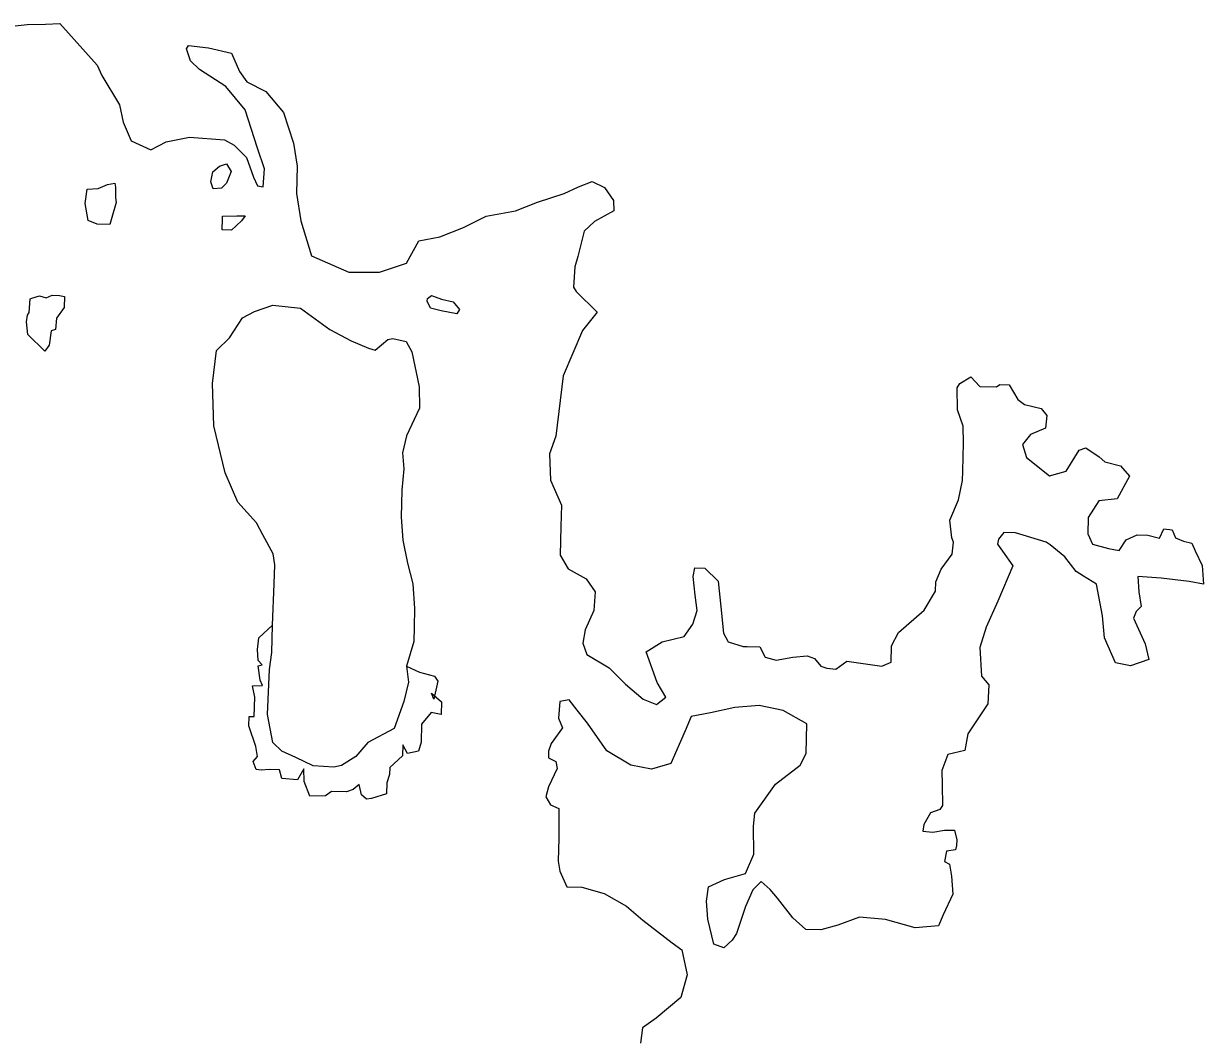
# Model space of a CAD drawing. Extents: x 662444 to 1640468, y 7452018 to 9606170.
# Drawn here: x 1199515 to 1214969, y 8572624 to 8585878 of the extents above; entities that cross this region are included whole.
import ezdxf

# ---------------------------------------------------------------- set-up
doc = ezdxf.new("R2010")
doc.units = 0
doc.layers.add('Level 1', color=7, linetype='Continuous')

msp = doc.modelspace()

# ---------------------------------------------------------------- linework, layer by layer
at = {"layer": 'Level 1'}
for points in [[(1199167, 8585821), (1199561, 8585867), (1199802, 8585872), (1199988, 8585878), (1200477, 8585332), (1200539, 8585197), (1200770, 8584813), (1200819, 8584589), (1200922, 8584342), (1201181, 8584224), (1201381, 8584330), (1201688, 8584389), (1202146, 8584356), (1202275, 8584286), (1202435, 8584126), (1202527, 8583868), (1202579, 8583755), (1202655, 8583742), (1202672, 8583975), (1202580, 8584245), (1202418, 8584750), (1202163, 8585056), (1201819, 8585276), (1201702, 8585391), (1201651, 8585548), (1201674, 8585592), (1201936, 8585563), (1202240, 8585489), (1202343, 8585252), (1202438, 8585116), (1202686, 8584988), (1202920, 8584715), (1203052, 8584311), (1203099, 8584009), (1203090, 8583653), (1203147, 8583296), (1203288, 8582836), (1203774, 8582623), (1204179, 8582624), (1204531, 8582738), (1204692, 8583034), (1204966, 8583083), (1205275, 8583209), (1205574, 8583357), (1205958, 8583426), (1206245, 8583541), (1206597, 8583654), (1206785, 8583739), (1206962, 8583812), (1207124, 8583730), (1207240, 8583560), (1207247, 8583427), (1206992, 8583288), (1206858, 8583158), (1206773, 8582826), (1206737, 8582694), (1206719, 8582427), (1206751, 8582371), (1207028, 8582097), (1206836, 8581856), (1206581, 8581262), (1206485, 8580474), (1206402, 8580242), (1206415, 8579897), (1206560, 8579571), (1206553, 8579292), (1206544, 8578914), (1206648, 8578734), (1206886, 8578605), (1207001, 8578435), (1206984, 8578191), (1206869, 8577938), (1206842, 8577760), (1206893, 8577614), (1207184, 8577440), (1207397, 8577223), (1207632, 8577028), (1207805, 8576957), (1207928, 8577054), (1207813, 8577246), (1207670, 8577650), (1207881, 8577779), (1208166, 8577849), (1208280, 8578013), (1208339, 8578190), (1208311, 8578391), (1208285, 8578637), (1208309, 8578747), (1208440, 8578744), (1208611, 8578573), (1208646, 8578238), (1208681, 8577892), (1208744, 8577779)], [(1202175, 8583787), (1202108, 8583722), (1201999, 8583714), (1201968, 8583804), (1201993, 8583937), (1202083, 8584012), (1202171, 8584043), (1202234, 8583942), (1202175, 8583787)], [(1200322, 8583522), (1200349, 8583710), (1200491, 8583718), (1200613, 8583771), (1200712, 8583790), (1200721, 8583735), (1200718, 8583601), (1200727, 8583534), (1200679, 8583368), (1200643, 8583247), (1200480, 8583251), (1200361, 8583298), (1200322, 8583522)], [(1202307, 8583361), (1202416, 8583358), (1202371, 8583293), (1202237, 8583174), (1202117, 8583177), (1202120, 8583321), (1202121, 8583355), (1202307, 8583361)], [(1199552, 8581972), (1199565, 8582061), (1199588, 8582093), (1199603, 8582271), (1199625, 8582282), (1199724, 8582313), (1199811, 8582288), (1199888, 8582320), (1199987, 8582317), (1200052, 8582304), (1200048, 8582160), (1199946, 8582018), (1199932, 8581873), (1199877, 8581853), (1199850, 8581664), (1199794, 8581587), (1199570, 8581804), (1199552, 8581972)], [(1205141, 8582233), (1205226, 8582131), (1205192, 8582076), (1204985, 8582114), (1204844, 8582151), (1204803, 8582241), (1204804, 8582275), (1204859, 8582318), (1204989, 8582270), (1205141, 8582233)], [(1204530, 8577462), (1204557, 8577250), (1204496, 8576996), (1204367, 8576643), (1204024, 8576462), (1203866, 8576277), (1203678, 8576159), (1203579, 8576139), (1203306, 8576157), (1203080, 8576263), (1202896, 8576346), (1202779, 8576460), (1202712, 8576829), (1202737, 8577418), (1202765, 8577640), (1202774, 8577996), (1202798, 8578541), (1202804, 8578786), (1202786, 8578931), (1202650, 8579179), (1202567, 8579337), (1202322, 8579610), (1202157, 8579993), (1202009, 8580608), (1201990, 8581165), (1202044, 8581598), (1202212, 8581761), (1202383, 8582024), (1202538, 8582109), (1202780, 8582192), (1203140, 8582149), (1203526, 8581873), (1203806, 8581721), (1204033, 8581626), (1204120, 8581602), (1204288, 8581742), (1204353, 8581752), (1204527, 8581714), (1204600, 8581579), (1204698, 8581120), (1204702, 8580842), (1204529, 8580479), (1204480, 8580257), (1204496, 8580045), (1204468, 8579768), (1204459, 8579412), (1204484, 8579111), (1204542, 8578809), (1204612, 8578540), (1204636, 8578216), (1204630, 8577972), (1204625, 8577783), (1204530, 8577462), (1204703, 8577380), (1204898, 8577331), (1204940, 8577263), (1204890, 8577030), (1204860, 8577109), (1204988, 8576994), (1204984, 8576828), (1204853, 8576853), (1204729, 8576700), (1204723, 8576467), (1204687, 8576345), (1204545, 8576316), (1204482, 8576428), (1204478, 8576284), (1204311, 8576132), (1204308, 8576043), (1204273, 8575933), (1204269, 8575788), (1204071, 8575726), (1204005, 8575717), (1203941, 8575774), (1203912, 8575909), (1203834, 8575844), (1203746, 8575813), (1203549, 8575817), (1203471, 8575764), (1203264, 8575758), (1203192, 8575949), (1203185, 8576116), (1203105, 8575973), (1202898, 8575990), (1202868, 8576102), (1202737, 8576105), (1202628, 8576097), (1202562, 8576109), (1202521, 8576211), (1202578, 8576276), (1202559, 8576410), (1202467, 8576679), (1202471, 8576802), (1202536, 8576800), (1202542, 8577056), (1202513, 8577201), (1202645, 8577209), (1202614, 8577277), (1202586, 8577467), (1202640, 8577476), (1202587, 8577533)], [(1208744, 8577779), (1208939, 8577718), (1208993, 8577717), (1209157, 8577713), (1209230, 8577578), (1209371, 8577541), (1209591, 8577580), (1209777, 8577597), (1209874, 8577561), (1209959, 8577459), (1210035, 8577435), (1210155, 8577421), (1210300, 8577528), (1210572, 8577488), (1210757, 8577461), (1210878, 8577514), (1210884, 8577725), (1210976, 8577901), (1211311, 8578193), (1211459, 8578445), (1211462, 8578567), (1211532, 8578733), (1211679, 8578929), (1211694, 8579085), (1211673, 8579141), (1211647, 8579375), (1211763, 8579639), (1211813, 8579894), (1211816, 8580017), (1211825, 8580384), (1211820, 8580606), (1211749, 8580820), (1211745, 8581109), (1211779, 8581164), (1211924, 8581249), (1212041, 8581124), (1212259, 8581119), (1212304, 8581151), (1212424, 8581148), (1212539, 8580956), (1212625, 8580887), (1212842, 8580837), (1212916, 8580746), (1212901, 8580579), (1212702, 8580495), (1212600, 8580364), (1212651, 8580196)], [(1212651, 8580196), (1212951, 8579954), (1213171, 8580016), (1213342, 8580290), (1213430, 8580321), (1213602, 8580205), (1213676, 8580136), (1213883, 8580087), (1214000, 8579950), (1213839, 8579654), (1213598, 8579626), (1213461, 8579407), (1213456, 8579196), (1213518, 8579061), (1213724, 8579000), (1213865, 8578974), (1213956, 8579116), (1214100, 8579179), (1214242, 8579176), (1214394, 8579138), (1214452, 8579259), (1214561, 8579246), (1214602, 8579144), (1214710, 8579097), (1214819, 8579072), (1214860, 8578971), (1214953, 8578779), (1214969, 8578534), (1214784, 8578572), (1214414, 8578615), (1214108, 8578634), (1214125, 8578433), (1214153, 8578243), (1214086, 8578178), (1214051, 8578090), (1214206, 8577752), (1214255, 8577550), (1214013, 8577467), (1213817, 8577506), (1213672, 8577832), (1213647, 8578122), (1213570, 8578536), (1213398, 8578641), (1213301, 8578699), (1213153, 8578892), (1212961, 8579052), (1212907, 8579087), (1212506, 8579209)], [(1212506, 8579209), (1212353, 8579213), (1212285, 8579125), (1212272, 8579059), (1212336, 8578968), (1212473, 8578775), (1212275, 8578313), (1212125, 8577972), (1212041, 8577707), (1212064, 8577328), (1212160, 8577214), (1212143, 8576969), (1211881, 8576575), (1211843, 8576354), (1211623, 8576304), (1211541, 8576094), (1211548, 8575905), (1211552, 8575637), (1211518, 8575583), (1211396, 8575541), (1211305, 8575388), (1211292, 8575299), (1211423, 8575285), (1211576, 8575314), (1211707, 8575311), (1211737, 8575187), (1211735, 8575110), (1211723, 8575054), (1211602, 8575035), (1211577, 8574902), (1211641, 8574867), (1211670, 8574711), (1211686, 8574476), (1211559, 8574201), (1211501, 8574058), (1211194, 8574032), (1210804, 8574143), (1210466, 8574173), (1210179, 8574069), (1209959, 8574008), (1209763, 8574013), (1209592, 8574162), (1209391, 8574423), (1209295, 8574537), (1209178, 8574640), (1209066, 8574532), (1208973, 8574312), (1208855, 8573958), (1208798, 8573871), (1208686, 8573773), (1208556, 8573821), (1208477, 8574146), (1208461, 8574380), (1208488, 8574569), (1208698, 8574664), (1208973, 8574746), (1209078, 8574999), (1209076, 8575366), (1209091, 8575533), (1209363, 8575916), (1209686, 8576163), (1209766, 8576317), (1209776, 8576707), (1209464, 8576881), (1209149, 8576945), (1208831, 8576920), (1208513, 8576850), (1208260, 8576801), (1208179, 8576613), (1207993, 8576184), (1207740, 8576113), (1207468, 8576164), (1207156, 8576350), (1206903, 8576712), (1206766, 8576883), (1206660, 8577019), (1206539, 8577000), (1206523, 8576778), (1206574, 8576654), (1206427, 8576446), (1206392, 8576347), (1206389, 8576258), (1206486, 8576211), (1206506, 8576121), (1206391, 8575879), (1206355, 8575747), (1206418, 8575645), (1206526, 8575598), (1206527, 8575208), (1206519, 8574908), (1206538, 8574774), (1206631, 8574571), (1206827, 8574566), (1207120, 8574481), (1207411, 8574318), (1207625, 8574134), (1208010, 8573835), (1208139, 8573743), (1208207, 8573418), (1208123, 8573120), (1207800, 8572850)], [(1202587, 8577533), (1202580, 8577678), (1202595, 8577834), (1202774, 8577996)], [(1207800, 8572850), (1207622, 8572721), (1207595, 8572521)]]:
    msp.add_lwpolyline(points, dxfattribs=at)

doc.saveas('drawing.dxf')
